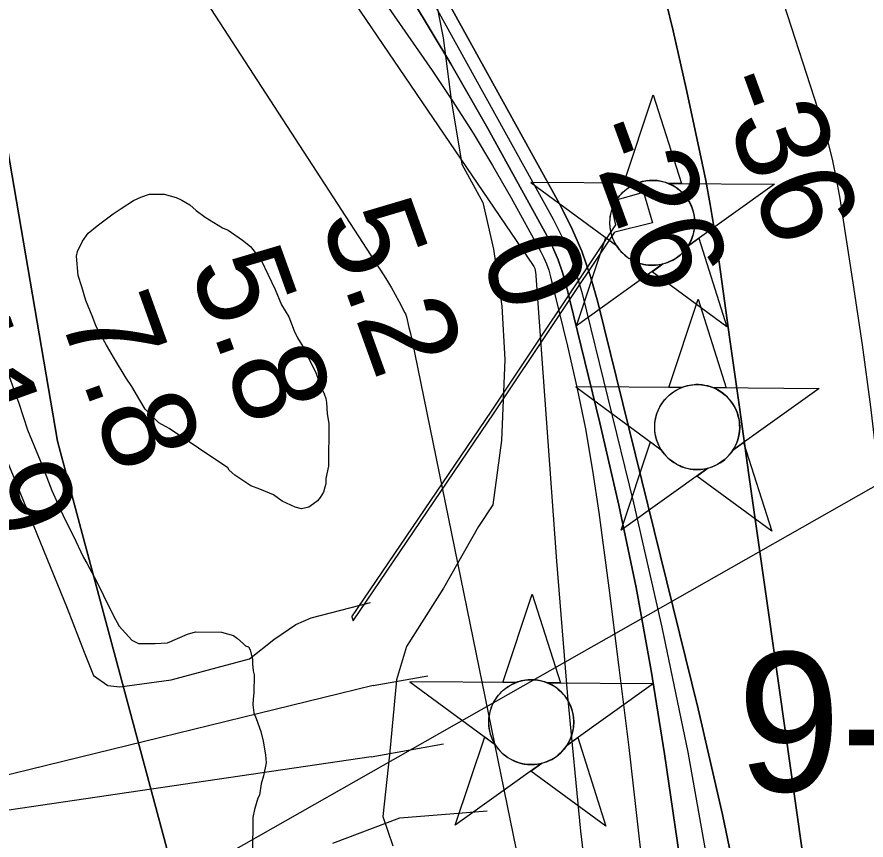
# Model space of a CAD drawing. Extents: x 3651524 to 3689615, y 505651 to 531377.
# Drawn here: x 3657388 to 3657998, y 528211 to 528803 of the extents above; entities that cross this region are included whole.
import ezdxf

# ---------------------------------------------------------------- set-up
doc = ezdxf.new("R2010")
doc.units = 0
for name, color, linetype in [('V-CHAN-DOCK', 7, 'Continuous'), ('V-CHAN-NAID', 7, 'Continuous'), ('V-RIVR-EDGE', 7, 'Continuous'), ('V-RIVR-RANG', 7, 'Continuous'), ('V-SITE-VEGE', 7, 'Continuous'), ('V-TOPO-DPTH', 7, 'Continuous'), ('V-TOPO-MINR', 7, 'Continuous'), ('V-TOPO-SHOR', 7, 'Continuous'), ('V-TOPO-WATR', 7, 'Continuous'), ('V-UTIL-LINE', 7, 'Continuous')]:
    doc.layers.add(name, color=color, linetype=linetype)

msp = doc.modelspace()

# ---------------------------------------------------------------- linework, layer by layer
at = {"layer": 'V-CHAN-DOCK'}
msp.add_line((3657628.422, 528371.346), (3657629.413, 528368.553), dxfattribs=at)
for points in [[(3657818.255, 528653.315), (3657814.284, 528670.107), (3657838.086, 528676.877), (3657844.461, 528654.745), (3657817.532, 528647.929)], [(3657628.422, 528371.346), (3657728.741, 528519.329), (3657818.255, 528653.315)], [(3657629.413, 528368.553), (3657730.731, 528518.006), (3657817.532, 528647.929)]]:
    msp.add_lwpolyline(points, dxfattribs=at)
at = {"layer": 'V-CHAN-NAID'}
for points in [[(3657833.575, 528683.278), (3657823.988, 528683.346), (3657845.114, 528746.83), (3657865.338, 528683.053), (3657855.751, 528683.121), (3657854.174, 528683.699), (3657852.079, 528684.319), (3657850.039, 528684.77), (3657848.003, 528685.078), (3657846.836, 528685.192), (3657845.302, 528685.273), (3657843.58, 528685.271), (3657842.21, 528685.201), (3657840.304, 528685), (3657838.938, 528684.781), (3657837.154, 528684.397), (3657835.624, 528683.977), (3657834.592, 528683.646)], [(3657833.575, 528683.278), (3657757.084, 528683.82), (3657818.649, 528638.421), (3657817.536, 528640.33), (3657816.726, 528641.958), (3657815.901, 528643.926), (3657815.205, 528645.98), (3657814.84, 528647.303), (3657814.479, 528648.929), (3657814.235, 528650.374), (3657814.047, 528651.972), (3657813.938, 528653.708), (3657813.926, 528655.289), (3657814.033, 528657.363), (3657814.216, 528658.981), (3657814.608, 528661.184), (3657815.089, 528663.107), (3657815.692, 528664.994), (3657816.347, 528666.673), (3657817.074, 528668.261), (3657817.888, 528669.796), (3657818.949, 528671.533), (3657819.98, 528673.003), (3657820.98, 528674.272), (3657821.982, 528675.418), (3657823.291, 528676.755), (3657824.342, 528677.72), (3657826.059, 528679.117), (3657827.271, 528679.987), (3657828.958, 528681.057), (3657830.689, 528682.002), (3657832.135, 528682.686)], [(3657855.751, 528683.121), (3657932.243, 528682.578), (3657870.04, 528638.056), (3657870.951, 528639.545), (3657871.929, 528641.392), (3657872.644, 528642.977), (3657873.383, 528644.932), (3657873.928, 528646.717), (3657874.326, 528648.356), (3657874.687, 528650.366), (3657874.873, 528651.939), (3657874.997, 528654.145), (3657874.967, 528656.207), (3657874.779, 528658.427), (3657874.513, 528660.185), (3657874.022, 528662.417), (3657873.382, 528664.557), (3657872.632, 528666.539), (3657871.984, 528667.982), (3657870.977, 528669.898), (3657869.915, 528671.62), (3657868.701, 528673.322), (3657867.44, 528674.861), (3657866.168, 528676.227), (3657864.536, 528677.759), (3657862.793, 528679.171), (3657861.11, 528680.348), (3657859.223, 528681.48), (3657857.751, 528682.241)], [(3657852.009, 528625.15), (3657789.806, 528580.628), (3657810.932, 528644.111), (3657818.649, 528638.421), (3657819.284, 528637.457), (3657820.667, 528635.598), (3657821.88, 528634.182), (3657823.346, 528632.679), (3657824.735, 528631.428), (3657826.189, 528630.272), (3657827.592, 528629.285), (3657829.27, 528628.249), (3657830.984, 528627.338), (3657832.775, 528626.527), (3657834.221, 528625.971), (3657835.849, 528625.442), (3657838.075, 528624.878), (3657839.607, 528624.591), (3657841.632, 528624.334), (3657843.169, 528624.23), (3657845.03, 528624.208), (3657846.719, 528624.286), (3657848.429, 528624.462), (3657850.331, 528624.773)], [(3657870.04, 528638.056), (3657877.836, 528643.637), (3657898.06, 528579.86), (3657844.212, 528619.57), (3657852.009, 528625.15), (3657853.675, 528625.626), (3657855.287, 528626.186), (3657857.445, 528627.1), (3657859.18, 528627.984), (3657861.046, 528629.098), (3657862.785, 528630.31), (3657864.337, 528631.555), (3657865.624, 528632.723), (3657867.008, 528634.143), (3657868.212, 528635.545), (3657869.331, 528637.017)], [(3657865.808, 528536.362), (3657856.221, 528536.43), (3657877.347, 528599.914), (3657897.571, 528536.137), (3657887.984, 528536.205), (3657886.407, 528536.783), (3657884.312, 528537.403), (3657882.272, 528537.854), (3657880.236, 528538.162), (3657879.069, 528538.276), (3657877.535, 528538.357), (3657875.813, 528538.355), (3657874.443, 528538.285), (3657872.537, 528538.084), (3657871.171, 528537.865), (3657869.387, 528537.481), (3657867.857, 528537.061), (3657866.825, 528536.73)], [(3657865.808, 528536.362), (3657789.317, 528536.904), (3657850.882, 528491.505), (3657849.769, 528493.414), (3657848.959, 528495.042), (3657848.134, 528497.01), (3657847.438, 528499.064), (3657847.073, 528500.387), (3657846.712, 528502.013), (3657846.468, 528503.458), (3657846.28, 528505.056), (3657846.171, 528506.792), (3657846.159, 528508.373), (3657846.266, 528510.447), (3657846.449, 528512.065), (3657846.841, 528514.268), (3657847.322, 528516.191), (3657847.925, 528518.078), (3657848.58, 528519.757), (3657849.307, 528521.345), (3657850.121, 528522.88), (3657851.182, 528524.617), (3657852.213, 528526.087), (3657853.213, 528527.356), (3657854.215, 528528.502), (3657855.524, 528529.839), (3657856.575, 528530.804), (3657858.292, 528532.201), (3657859.504, 528533.071), (3657861.191, 528534.141), (3657862.922, 528535.086), (3657864.368, 528535.77)], [(3657887.984, 528536.205), (3657964.476, 528535.662), (3657902.273, 528491.14), (3657903.184, 528492.629), (3657904.162, 528494.476), (3657904.877, 528496.061), (3657905.616, 528498.016), (3657906.161, 528499.801), (3657906.559, 528501.44), (3657906.92, 528503.45), (3657907.106, 528505.023), (3657907.23, 528507.229), (3657907.2, 528509.291), (3657907.012, 528511.511), (3657906.746, 528513.269), (3657906.255, 528515.501), (3657905.615, 528517.641), (3657904.865, 528519.623), (3657904.217, 528521.066), (3657903.21, 528522.982), (3657902.148, 528524.704), (3657900.934, 528526.406), (3657899.673, 528527.945), (3657898.401, 528529.311), (3657896.769, 528530.843), (3657895.026, 528532.255), (3657893.343, 528533.432), (3657891.456, 528534.564), (3657889.984, 528535.325)], [(3657884.242, 528478.234), (3657822.039, 528433.712), (3657843.165, 528497.195), (3657850.882, 528491.505), (3657851.517, 528490.541), (3657852.9, 528488.682), (3657854.113, 528487.266), (3657855.579, 528485.763), (3657856.968, 528484.512), (3657858.422, 528483.356), (3657859.825, 528482.369), (3657861.503, 528481.333), (3657863.217, 528480.422), (3657865.008, 528479.611), (3657866.454, 528479.055), (3657868.082, 528478.526), (3657870.308, 528477.962), (3657871.84, 528477.675), (3657873.865, 528477.418), (3657875.402, 528477.314), (3657877.263, 528477.292), (3657878.952, 528477.37), (3657880.662, 528477.546), (3657882.564, 528477.857)], [(3657902.273, 528491.14), (3657910.069, 528496.721), (3657930.293, 528432.944), (3657876.445, 528472.654), (3657884.242, 528478.234), (3657885.908, 528478.71), (3657887.52, 528479.27), (3657889.678, 528480.184), (3657891.413, 528481.068), (3657893.279, 528482.182), (3657895.018, 528483.394), (3657896.57, 528484.639), (3657897.857, 528485.807), (3657899.241, 528487.227), (3657900.445, 528488.629), (3657901.564, 528490.101)], [(3657746.513, 528324.189), (3657736.926, 528324.257), (3657758.052, 528387.741), (3657778.276, 528323.964), (3657768.689, 528324.032), (3657767.112, 528324.61), (3657765.017, 528325.23), (3657762.977, 528325.681), (3657760.941, 528325.989), (3657759.774, 528326.103), (3657758.24, 528326.184), (3657756.518, 528326.182), (3657755.148, 528326.112), (3657753.242, 528325.911), (3657751.876, 528325.692), (3657750.092, 528325.308), (3657748.562, 528324.888), (3657747.53, 528324.557)], [(3657746.513, 528324.189), (3657670.022, 528324.731), (3657731.587, 528279.332), (3657730.474, 528281.241), (3657729.664, 528282.869), (3657728.839, 528284.837), (3657728.143, 528286.891), (3657727.778, 528288.214), (3657727.417, 528289.84), (3657727.173, 528291.285), (3657726.985, 528292.883), (3657726.876, 528294.619), (3657726.864, 528296.2), (3657726.971, 528298.274), (3657727.154, 528299.892), (3657727.546, 528302.095), (3657728.027, 528304.018), (3657728.63, 528305.905), (3657729.285, 528307.584), (3657730.012, 528309.172), (3657730.826, 528310.707), (3657731.887, 528312.444), (3657732.918, 528313.914), (3657733.918, 528315.183), (3657734.92, 528316.329), (3657736.229, 528317.666), (3657737.28, 528318.631), (3657738.997, 528320.028), (3657740.209, 528320.898), (3657741.896, 528321.968), (3657743.627, 528322.913), (3657745.073, 528323.597)], [(3657768.689, 528324.032), (3657845.181, 528323.489), (3657782.978, 528278.967), (3657783.889, 528280.456), (3657784.867, 528282.303), (3657785.582, 528283.888), (3657786.321, 528285.843), (3657786.866, 528287.628), (3657787.264, 528289.267), (3657787.625, 528291.277), (3657787.811, 528292.85), (3657787.935, 528295.056), (3657787.905, 528297.118), (3657787.717, 528299.338), (3657787.451, 528301.096), (3657786.96, 528303.328), (3657786.32, 528305.468), (3657785.57, 528307.45), (3657784.922, 528308.893), (3657783.915, 528310.809), (3657782.853, 528312.531), (3657781.639, 528314.233), (3657780.378, 528315.772), (3657779.106, 528317.138), (3657777.474, 528318.67), (3657775.731, 528320.082), (3657774.048, 528321.259), (3657772.161, 528322.391), (3657770.689, 528323.152)], [(3657764.947, 528266.061), (3657702.744, 528221.539), (3657723.87, 528285.022), (3657731.587, 528279.332), (3657732.222, 528278.368), (3657733.605, 528276.509), (3657734.818, 528275.093), (3657736.284, 528273.59), (3657737.673, 528272.339), (3657739.127, 528271.183), (3657740.53, 528270.196), (3657742.208, 528269.16), (3657743.922, 528268.249), (3657745.713, 528267.438), (3657747.159, 528266.882), (3657748.787, 528266.353), (3657751.013, 528265.789), (3657752.545, 528265.502), (3657754.57, 528265.245), (3657756.107, 528265.141), (3657757.968, 528265.119), (3657759.657, 528265.197), (3657761.367, 528265.373), (3657763.269, 528265.684)], [(3657782.978, 528278.967), (3657790.774, 528284.548), (3657810.998, 528220.771), (3657757.15, 528260.481), (3657764.947, 528266.061), (3657766.613, 528266.537), (3657768.225, 528267.097), (3657770.383, 528268.011), (3657772.118, 528268.895), (3657773.984, 528270.009), (3657775.723, 528271.221), (3657777.275, 528272.466), (3657778.562, 528273.634), (3657779.946, 528275.054), (3657781.15, 528276.456), (3657782.269, 528277.928)]]:
    msp.add_lwpolyline(points, close=True, dxfattribs=at)
for centre in [(3657844.46, 528654.744), (3657876.694, 528507.828), (3657757.399, 528295.655)]:
    msp.add_circle(centre, 30.541, dxfattribs=at)
at = {"layer": 'V-RIVR-EDGE'}
msp.add_lwpolyline([(3657682.13, 528848.956), (3657693.985, 528787.693), (3657699.878, 528743.254), (3657707.568, 528697.01), (3657722.508, 528669.358), (3657730.229, 528635.721), (3657736.131, 528594.884), (3657738.437, 528556.457), (3657735.892, 528498.232), (3657729.775, 528452.022), (3657719.53, 528436.439), (3657694.207, 528392.077), (3657667.689, 528350.12), (3657660.426, 528326.125), (3657655.489, 528272.108), (3657650.577, 528227.696), (3657657.729, 528206.667)], dxfattribs=at)
at = {"layer": 'V-SITE-VEGE'}
msp.add_lwpolyline([(3657497.1, 528506.754), (3657489.608, 528510.877), (3657479.853, 528520.809), (3657475.858, 528527.216), (3657470.156, 528537.112), (3657466.154, 528542.938), (3657457.596, 528556.914), (3657451.892, 528566.812), (3657444.487, 528580.195), (3657442.228, 528586.585), (3657437.126, 528598.793), (3657434.318, 528608.663), (3657431.496, 528616.795), (3657430.464, 528630.703), (3657431.074, 528634.172), (3657434.617, 528641.668), (3657438.721, 528647.423), (3657445.138, 528652.578), (3657456.797, 528661.159), (3657462.626, 528665.161), (3657471.362, 528670.871), (3657476.595, 528673.142), (3657482.987, 528675.399), (3657493.409, 528675.304), (3657502.074, 528672.91), (3657506.111, 528671.137), (3657511.87, 528667.61), (3657516.466, 528663.514), (3657522.794, 528658.826), (3657535.467, 528651.183), (3657539.503, 528649.41), (3657549.862, 528642.366), (3657555.611, 528637.683), (3657563.051, 528627.77), (3657573.285, 528606.832), (3657577.82, 528595.787), (3657582.952, 528587.054), (3657586.917, 528577.175), (3657589.186, 528571.942), (3657594.324, 528563.789), (3657597.161, 528557.393), (3657602.285, 528547.501), (3657604.544, 528541.111), (3657606.807, 528535.299), (3657608.513, 528531.809), (3657609.639, 528528.326), (3657610.192, 528525.424), (3657610.698, 528517.311), (3657611.794, 528510.352), (3657611.517, 528479.663), (3657609.701, 528470.994), (3657609.666, 528466.943), (3657609.066, 528464.629), (3657607.876, 528461.166), (3657605.523, 528457.133), (3657603.766, 528454.831), (3657600.847, 528452.541), (3657597.353, 528450.258), (3657592.131, 528449.146), (3657587.509, 528450.346), (3657578.28, 528454.483), (3657571.952, 528459.173), (3657562.146, 528463.316), (3657555.797, 528465.688), (3657544.284, 528473.32), (3657540.261, 528476.833), (3657539.121, 528478.58)], close=True, dxfattribs=at)
for points in [[(3657378.24, 528554.735), (3657388.975, 528525.102), (3657395.173, 528505.937), (3657405.939, 528479.782), (3657412.73, 528462.347), (3657421.813, 528441.996), (3657428.072, 528429.78), (3657435.459, 528414.078), (3657437.738, 528410.002), (3657445.142, 528396.037), (3657449.69, 528386.731), (3657457.088, 528372.186), (3657461.071, 528364.623), (3657470.246, 528354.694), (3657474.86, 528352.337), (3657487.019, 528352.226), (3657495.711, 528352.73), (3657510.244, 528358.966), (3657516.054, 528360.652), (3657534.58, 528360.486), (3657543.245, 528358.09), (3657546.119, 528355.749), (3657550.141, 528352.237), (3657551.863, 528350.483)], [(3657551.863, 528350.483), (3657554.173, 528349.883), (3657555.312, 528347.559), (3657556.985, 528340.594), (3657556.959, 528337.698), (3657557.491, 528332.479), (3657558.044, 528329.582), (3657557.929, 528316.843), (3657557.309, 528312.215), (3657557.272, 528308.162), (3657557.798, 528302.366), (3657559.498, 528298.296), (3657562.89, 528289), (3657564.565, 528282.035), (3657566.214, 528272.176), (3657566.74, 528266.38), (3657564.919, 528257.131), (3657563.129, 528251.356), (3657561.898, 528243.26), (3657560.719, 528240.954), (3657558.331, 528232.869), (3657557.12, 528227.089), (3657556.885, 528201.033)]]:
    msp.add_lwpolyline(points, dxfattribs=at)
at = {"layer": 'V-TOPO-DPTH'}
for points in [[(3657749.508, 529267.737), (3657752.983, 529260.378), (3657763.873, 529236.76), (3657845.429, 529056.634), (3657870.479, 528998.676), (3657894.18, 528940.199), (3657915.859, 528880.943), (3657936.189, 528821.166), (3657965.961, 528728.43), (3657970.06, 528714.552), (3657973.717, 528700.57), (3657976.714, 528686.432), (3657979.27, 528672.189), (3657988.665, 528611.694), (3657995.227, 528567.079), (3658001.312, 528522.403), (3658006.68, 528477.636), (3658011.571, 528432.807), (3658013.14, 528417.27), (3658018.517, 528364.632), (3658023.974, 528312.004), (3658029.553, 528259.388), (3658035.212, 528206.781)], [(3657749.508, 529267.737), (3657752.983, 529260.378), (3657763.873, 529236.76), (3657845.429, 529056.634), (3657870.479, 528998.676), (3657894.18, 528940.199), (3657915.859, 528880.943), (3657936.189, 528821.166), (3657965.961, 528728.43), (3657970.06, 528714.552), (3657973.717, 528700.57), (3657976.714, 528686.432), (3657979.27, 528672.189), (3657988.665, 528611.694), (3657995.227, 528567.079), (3658001.312, 528522.403), (3658006.68, 528477.636), (3658011.571, 528432.807), (3658013.14, 528417.27), (3658018.517, 528364.632), (3658023.974, 528312.004), (3658029.553, 528259.388), (3658035.212, 528206.781)], [(3657370.964, 529263.662), (3657322.854, 529263.145), (3657467.84, 529052.053), (3657468.444, 529051.172), (3657470.251, 529048.525), (3657758.804, 528624.034), (3657759.206, 528623.412), (3657759.968, 528621.995), (3657760.492, 528619.171), (3657760.694, 528617.176), (3657760.747, 528616.51), (3657775.486, 528411.318), (3657783.502, 528314.219), (3657792.895, 528217.269), (3657804.354, 528120.54)], [(3657322.854, 529263.145), (3657467.84, 529052.053), (3657468.444, 529051.172), (3657470.251, 529048.525), (3657758.804, 528624.034), (3657759.206, 528623.412), (3657759.968, 528621.995), (3657760.492, 528619.171), (3657760.694, 528617.176), (3657760.747, 528616.51), (3657775.486, 528411.318), (3657783.502, 528314.219), (3657792.895, 528217.269), (3657804.354, 528120.54)], [(3657916.116, 527841.417), (3657853.087, 528272.991), (3657843.478, 528332.837), (3657832.744, 528392.464), (3657820.322, 528451.763), (3657806.777, 528510.842), (3657782.584, 528609.882), (3657779.929, 528619.137), (3657776.8, 528628.206), (3657772.961, 528636.999), (3657768.648, 528645.607), (3657726.139, 528722.632), (3657699.514, 528769.179), (3657671.962, 528815.152), (3657643.02, 528860.263), (3657613.151, 528904.798), (3657531.697, 529022.329), (3657514.063, 529047.904), (3657496.513, 529073.537), (3657479.088, 529099.254), (3657461.745, 529125.028), (3657382.74, 529243.062), (3657372.834, 529259.866), (3657370.964, 529263.662)], [(3657916.116, 527841.417), (3657853.087, 528272.991), (3657843.478, 528332.837), (3657832.744, 528392.464), (3657820.322, 528451.763), (3657806.777, 528510.842), (3657782.584, 528609.882), (3657779.929, 528619.137), (3657776.8, 528628.206), (3657772.961, 528636.999), (3657768.648, 528645.607), (3657726.139, 528722.632), (3657699.514, 528769.179), (3657671.962, 528815.152), (3657643.02, 528860.263), (3657613.151, 528904.798), (3657531.697, 529022.329), (3657514.063, 529047.904), (3657496.513, 529073.537), (3657479.088, 529099.254), (3657461.745, 529125.028), (3657382.74, 529243.062), (3657372.834, 529259.866), (3657370.964, 529263.662)], [(3657486.87, 529159.981), (3657515.273, 529117.544), (3657521.288, 529108.604), (3657527.331, 529099.683), (3657533.417, 529090.791), (3657539.531, 529081.918), (3657558.163, 529055.017), (3657573.262, 529032.49), (3657587.893, 529009.672), (3657601.822, 528986.42), (3657615.283, 528962.877), (3657777.43, 528668.973), (3657786.029, 528651.817), (3657793.692, 528634.295), (3657799.951, 528616.224), (3657805.274, 528597.787), (3657877.372, 528305.125), (3657894.852, 528229.298), (3657910.806, 528153.176)], [(3657910.806, 528153.176), (3657894.852, 528229.298), (3657877.372, 528305.125), (3657805.274, 528597.787), (3657799.951, 528616.224), (3657793.692, 528634.295), (3657786.029, 528651.817), (3657777.43, 528668.973), (3657615.283, 528962.877), (3657601.822, 528986.42), (3657587.893, 529009.672), (3657573.262, 529032.49), (3657558.163, 529055.017), (3657539.531, 529081.918), (3657533.417, 529090.791), (3657527.331, 529099.683), (3657521.288, 529108.604), (3657515.273, 529117.544), (3657486.87, 529159.981)], [(3657756.387, 529140.651), (3657764.621, 529117.627), (3657773.063, 529092.625), (3657784.868, 529056.86), (3657796.343, 529020.992), (3657807.326, 528984.97), (3657817.98, 528948.845), (3657827.258, 528916.574), (3657838.609, 528875.52), (3657849.4, 528834.326), (3657859.35, 528792.92), (3657868.74, 528751.374), (3657879.321, 528702.238), (3657882.81, 528685.121), (3657886.045, 528667.958), (3657888.901, 528650.729), (3657891.504, 528633.454), (3657900.242, 528570.756), (3657907.043, 528522.101), (3657913.869, 528473.449), (3657920.733, 528424.804), (3657927.623, 528376.161), (3657960.064, 528147.772)], [(3657960.064, 528147.772), (3657927.623, 528376.161), (3657920.733, 528424.804), (3657913.869, 528473.449), (3657907.043, 528522.101), (3657900.242, 528570.756), (3657891.504, 528633.454), (3657888.901, 528650.729), (3657886.045, 528667.958), (3657882.81, 528685.121), (3657879.321, 528702.238), (3657868.74, 528751.374), (3657859.35, 528792.92), (3657849.4, 528834.326), (3657838.609, 528875.52), (3657827.258, 528916.574), (3657817.98, 528948.845), (3657807.326, 528984.97), (3657796.343, 529020.992), (3657784.868, 529056.86), (3657773.063, 529092.625), (3657764.621, 529117.627), (3657756.387, 529140.651)], [(3657526.973, 528087.113), (3657433.517, 528434.932), (3657425.101, 528466.324), (3657416.708, 528497.722), (3657362.678, 528813.532), (3657361.555, 528827.849), (3657359.635, 528841.966), (3657356.751, 528855.828), (3657352.42, 528869.309), (3657347.124, 528882.535), (3657331.675, 528915.876), (3657328.375, 528922.104), (3657324.669, 528928.049), (3657320.355, 528933.568), (3657315.635, 528938.802), (3657279.118, 528975.2), (3657255.23, 528997.69), (3657230.553, 529019.222), (3657204.691, 529039.316), (3657178.04, 529058.452), (3657146.178, 529079.981), (3657118.158, 529098.552), (3657089.925, 529116.785), (3657061.372, 529134.512)]]:
    msp.add_lwpolyline(points, dxfattribs=at)
at = {"layer": 'V-TOPO-MINR'}
for points in [[(3657749.508, 529267.737), (3657752.983, 529260.378), (3657763.873, 529236.76), (3657845.429, 529056.634), (3657870.479, 528998.676), (3657894.18, 528940.199), (3657915.859, 528880.943), (3657936.189, 528821.166), (3657965.961, 528728.43), (3657970.06, 528714.552), (3657973.717, 528700.57), (3657976.714, 528686.432), (3657979.27, 528672.189), (3657988.665, 528611.694), (3657995.227, 528567.079), (3658001.312, 528522.403), (3658006.68, 528477.636), (3658011.571, 528432.807), (3658013.14, 528417.27), (3658018.517, 528364.632), (3658023.974, 528312.004), (3658029.553, 528259.388), (3658035.212, 528206.781)], [(3657151.688, 529261.302), (3657194.825, 529219.568), (3657247.425, 529165.931), (3657299.099, 529111.361), (3657392.713, 529009.861), (3657398.81, 529002.904), (3657404.659, 528995.754), (3657410.138, 528988.316), (3657415.37, 528980.686), (3657651.155, 528617.326), (3657654.081, 528612.669), (3657656.913, 528607.958), (3657659.607, 528603.166), (3657662.207, 528598.319), (3657666.545, 528589.941), (3657666.88, 528589.233), (3657667.636, 528587.017), (3657669.429, 528579.575), (3657670.486, 528575.085), (3657671.511, 528570.588), (3657672.49, 528566.08), (3657673.438, 528561.566), (3657821.853, 527835.693)], [(3657370.964, 529263.662), (3657372.834, 529259.866), (3657382.74, 529243.062), (3657461.745, 529125.028), (3657479.088, 529099.254), (3657496.513, 529073.537), (3657514.063, 529047.904), (3657531.697, 529022.329), (3657613.151, 528904.798), (3657643.02, 528860.263), (3657671.962, 528815.152), (3657699.514, 528769.179), (3657726.139, 528722.632), (3657768.648, 528645.607), (3657772.961, 528636.999), (3657776.8, 528628.206), (3657779.929, 528619.137), (3657782.584, 528609.882), (3657806.777, 528510.842), (3657820.322, 528451.763), (3657832.744, 528392.464), (3657843.478, 528332.837), (3657853.087, 528272.991), (3657916.116, 527841.417)], [(3657433.368, 529203.672), (3657488.511, 529121.286), (3657500.189, 529103.929), (3657511.922, 529086.61), (3657523.739, 529069.348), (3657535.612, 529052.123), (3657571.742, 528999.974), (3657601.039, 528956.28), (3657629.426, 528912.022), (3657656.45, 528866.918), (3657682.566, 528821.252), (3657773.039, 528657.289), (3657779.494, 528644.408), (3657785.244, 528631.25), (3657789.934, 528617.679), (3657793.92, 528603.832), (3657830.804, 528453.469), (3657851.322, 528363.968), (3657870.014, 528274.115), (3657885.967, 528183.736)], [(3657486.87, 529159.981), (3657515.273, 529117.544), (3657521.288, 529108.604), (3657527.331, 529099.683), (3657533.417, 529090.791), (3657539.531, 529081.918), (3657558.163, 529055.017), (3657573.262, 529032.49), (3657587.893, 529009.672), (3657601.822, 528986.42), (3657615.283, 528962.877), (3657777.43, 528668.973), (3657786.029, 528651.817), (3657793.692, 528634.295), (3657799.951, 528616.224), (3657805.274, 528597.787), (3657877.372, 528305.125), (3657894.852, 528229.298), (3657910.806, 528153.176)], [(3657756.387, 529140.651), (3657764.621, 529117.627), (3657773.063, 529092.625), (3657784.868, 529056.86), (3657796.343, 529020.992), (3657807.326, 528984.97), (3657817.98, 528948.845), (3657827.258, 528916.574), (3657838.609, 528875.52), (3657849.4, 528834.326), (3657859.35, 528792.92), (3657868.74, 528751.374), (3657879.321, 528702.238), (3657882.81, 528685.121), (3657886.045, 528667.958), (3657888.901, 528650.729), (3657891.504, 528633.454), (3657900.242, 528570.756), (3657907.043, 528522.101), (3657913.869, 528473.449), (3657920.733, 528424.804), (3657927.623, 528376.161), (3657960.064, 528147.772)], [(3657061.372, 529134.512), (3657089.925, 529116.785), (3657118.158, 529098.552), (3657146.178, 529079.981), (3657178.04, 529058.452), (3657204.691, 529039.316), (3657230.553, 529019.222), (3657255.23, 528997.69), (3657279.118, 528975.2), (3657315.635, 528938.802), (3657320.355, 528933.568), (3657324.669, 528928.049), (3657328.375, 528922.104), (3657331.675, 528915.876), (3657347.124, 528882.535), (3657352.42, 528869.309), (3657356.751, 528855.828), (3657359.635, 528841.966), (3657361.555, 528827.849), (3657362.678, 528813.532), (3657416.708, 528497.722), (3657425.101, 528466.324), (3657433.517, 528434.932), (3657526.973, 528087.113)], [(3657527.788, 528992.541), (3657686.025, 528764.299), (3657701.054, 528741.897), (3657715.617, 528719.206), (3657729.479, 528696.08), (3657742.875, 528672.665), (3657764.259, 528633.925), (3657766.431, 528629.591), (3657768.364, 528625.164), (3657769.939, 528620.598), (3657771.275, 528615.938), (3657783.429, 528566.157), (3657790.174, 528536.445), (3657796.272, 528506.611), (3657801.399, 528476.595), (3657805.879, 528446.458), (3657813.037, 528392.265), (3657820.395, 528334.914), (3657827.469, 528277.529), (3657834.115, 528220.093), (3657840.477, 528162.624)]]:
    msp.add_lwpolyline(points, dxfattribs=at)
at = {"layer": 'V-TOPO-SHOR'}
msp.add_lwpolyline([(3657271.424, 528793.644), (3657282.625, 528745.469), (3657284.777, 528728.905), (3657285.386, 528714.722), (3657287.587, 528702.096), (3657338.857, 528584.906), (3657423.63, 528377.523), (3657435.826, 528345.871), (3657442.701, 528329.248), (3657452.846, 528322.033), (3657461.497, 528321.136), (3657498.57, 528326.176), (3657554.669, 528341.212), (3657572.169, 528355.163), (3657588.055, 528365.987), (3657599.137, 528370.57), (3657641.774, 528381.697)], dxfattribs=at)
at = {"layer": 'V-TOPO-WATR'}
msp.add_lwpolyline([(3657322.854, 529263.145), (3657467.84, 529052.053), (3657468.444, 529051.172), (3657470.251, 529048.525), (3657758.804, 528624.034), (3657759.206, 528623.412), (3657759.968, 528621.995), (3657760.492, 528619.171), (3657760.694, 528617.176), (3657760.747, 528616.51), (3657775.486, 528411.318), (3657783.502, 528314.219), (3657792.895, 528217.269), (3657804.354, 528120.54)], dxfattribs=at)
at = {"layer": 'V-UTIL-LINE'}
for p, q in [((3657366.306, 528103.103), (3659449.313, 529286.033)), ((3657643.702, 528321.967), (3657682.898, 528328.959)), ((3657643.702, 528321.967), (3657240.498, 528223.301)), ((3657642.219, 528270.81), (3657679.748, 528277.407)), ((3657679.748, 528277.407), (3657694.347, 528280.135)), ((3657642.219, 528270.81), (3657240.498, 528211.582))]:
    msp.add_line(p, q, dxfattribs=at)
msp.add_lwpolyline([(3657614.804, 528208.75), (3657662.881, 528226.862), (3657725.769, 528231.888)], dxfattribs=at)

# ---------------------------------------------------------------- texts
at = {"layer": 'V-CHAN-NAID'}
msp.add_text('9-MILE POINT DISCHARGE ', height=100, rotation=0.184397, dxfattribs=at).set_placement((3657905.686, 528245.761))
at = {"layer": 'V-RIVR-RANG'}
for s, rotation, p in [('-36', 290.064889, (3657888.223, 528755.798)), ('-26', 290.064889, (3657794.389, 528721.226)), ('5.2', 289.778326, (3657605.347, 528657.094)), ('0', 289.778326, (3657720.248, 528633.087)), ('5.8', 289.778326, (3657511.332, 528623.018)), ('7.8', 289.778326, (3657417.317, 528588.942)), ('11.9', 289.778326, (3657311.966, 528586.39))]:
    msp.add_text(s, height=67, rotation=rotation, dxfattribs=at).set_placement(p)

doc.saveas('drawing.dxf')
